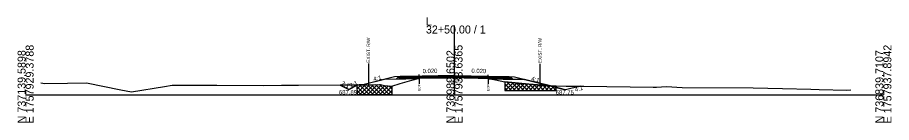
# Model space of a CAD drawing. Extents: x -26 to 4303, y -10 to 9577.
# Drawn here: x 1997.2 to 2302.8, y 2490.3 to 2527 of the extents above; entities that cross this region are included whole.
import ezdxf

# ---------------------------------------------------------------- set-up
doc = ezdxf.new("R2010")
doc.units = 0
for name, color, linetype in [('Default', 7, 'Continuous'), ('Exist CMT Pavement', 7, 'Continuous'), ('Old_Level_10', 7, 'Continuous'), ('Old_Level_2', 7, 'Continuous'), ('Prop CMT Conc Surface', 7, 'Continuous'), ('Prop CMT Concrete Structures', 7, 'Continuous'), ('Prop CMT Concrete Wall', 7, 'Continuous'), ('Prop CMT Pvmt Course 1', 7, 'Continuous'), ('Prop CMT Pvmt Course 1 CG', 7, 'Continuous'), ('Prop CMT Pvmt Course 1 Wedge', 7, 'Continuous'), ('Prop CMT Pvmt Course 2', 7, 'Continuous'), ('Prop CMT Pvmt Course 2 Wedge', 7, 'Continuous'), ('Prop CMT Pvmt Course 3', 7, 'Continuous'), ('Prop CMT Pvmt Surface', 7, 'Continuous'), ('Prop CMT Pvmt Surface Shoulder', 7, 'Continuous'), ('Prop CMT Pvmt Wedge Surface 1', 7, 'Continuous'), ('Prop CMT Pvmt Wedge Surface 2', 7, 'Continuous'), ('Prop CMT Pvmt Wedge Surface 3', 7, 'Continuous'), ('Prop CMT Shld Paved Course 1', 7, 'Continuous'), ('Prop CMT Shld Paved Course 2', 7, 'Continuous'), ('Prop CMT Shld Paved Course 3', 7, 'Continuous'), ('Prop CMT Slope Grass', 7, 'Continuous'), ('Prop CMT Subgrade Earthwork', 7, 'Continuous'), ('Prop XS DDE Elevations', 7, 'Continuous'), ('Prop XS Ditch Standard Text', 7, 'Continuous'), ('Prop XS Earthwork Shape', 7, 'Continuous'), ('Prop XS SE Text', 7, 'Continuous'), ('Prop XS Side Slope Text', 7, 'Continuous'), ('Prop XS Wedging', 7, 'Continuous'), ('Scratch_Level_1', 7, 'Continuous'), ('Scratch_Level_4', 7, 'Continuous')]:
    doc.layers.add(name, color=color, linetype=linetype)

msp = doc.modelspace()

# ---------------------------------------------------------------- linework, layer by layer
at = {"layer": 'Exist CMT Pavement'}
for points in [[(2150, 2506.76), (2133, 2506.42)], [(2150, 2506.76), (2167, 2506.42)]]:
    msp.add_lwpolyline(points, dxfattribs=at)
at = {"layer": 'Old_Level_10'}
for p, q in [((2109.99, 2503.41), (2113.04, 2501.89)), ((2113.04, 2501.89), (2115.99, 2503.37)), ((2115.99, 2503.37), (2117.99, 2503.47))]:
    msp.add_line(p, q, dxfattribs=at)
at = {"layer": 'Old_Level_2'}
for p, q in [((2150, 2500), (2150, 2524.22)), ((2150, 2500), (2150, 2524.22)), ((2000, 2500), (2150, 2500)), ((2000, 2500), (2150, 2500)), ((2150, 2500), (2300, 2500)), ((2150, 2500), (2300, 2500))]:
    msp.add_line(p, q, dxfattribs=at)
at = {"layer": 'Prop CMT Conc Surface'}
for points in [[(2137.67, 2506.26), (2133, 2506.17)], [(2133, 2506.17), (2133, 2505.96)], [(2133, 2505.96), (2137.67, 2506.05)], [(2137.67, 2506.05), (2137.67, 2506.26)], [(2161.77, 2506.06), (2161.77, 2506.27)], [(2161.77, 2506.27), (2167, 2506.17)], [(2167, 2505.96), (2161.77, 2506.06)], [(2167, 2506.17), (2167, 2505.96)]]:
    msp.add_lwpolyline(points, dxfattribs=at)
at = {"layer": 'Prop CMT Concrete Structures'}
for points in [[(2150, 2506.63), (2137.67, 2506.39)], [(2150, 2506.63), (2161.77, 2506.4)], [(2133, 2506.17), (2133, 2506.42)], [(2137.67, 2506.26), (2133, 2506.17)], [(2137.67, 2506.39), (2137.67, 2506.26)], [(2161.77, 2506.4), (2161.77, 2506.27)], [(2161.77, 2506.27), (2167, 2506.17)], [(2167, 2506.17), (2167, 2506.42)]]:
    msp.add_lwpolyline(points, dxfattribs=at)
at = {"layer": 'Prop CMT Pvmt Course 1'}
for points in [[(2137.67, 2506.05), (2133, 2505.96)], [(2133, 2505.96), (2133, 2505.63)], [(2133, 2505.63), (2137.67, 2505.72)], [(2137.67, 2505.72), (2137.67, 2506.05)], [(2161.77, 2506.06), (2167, 2505.96)], [(2161.77, 2505.73), (2161.77, 2506.06)], [(2167, 2505.63), (2161.77, 2505.73)], [(2167, 2505.96), (2167, 2505.63)]]:
    msp.add_lwpolyline(points, dxfattribs=at)
at = {"layer": 'Prop CMT Pvmt Course 1 Wedge'}
for points in [[(2137.67, 2506.05), (2137.92, 2506.06), (2138.03, 2506.06), (2138.25, 2506.07), (2138.39, 2506.07), (2139.19, 2506.08), (2139.35, 2506.09), (2139.58, 2506.09), (2139.97, 2506.1), (2140.72, 2506.11), (2140.9, 2506.12), (2141.26, 2506.13), (2143.4, 2506.17), (2143.69, 2506.17), (2145.9, 2506.22), (2146.12, 2506.22), (2148.4, 2506.27), (2148.42, 2506.27), (2148.71, 2506.27), (2149.79, 2506.3), (2150, 2506.3)], [(2137.67, 2505.82), (2137.67, 2506.05)], [(2150, 2506.02), (2149.79, 2506.02), (2148.71, 2505.98), (2148.42, 2505.97), (2148.4, 2505.97), (2146.12, 2505.96), (2145.9, 2505.96), (2143.69, 2505.96), (2143.4, 2505.96), (2141.26, 2505.92), (2140.9, 2505.91), (2140.72, 2505.91), (2139.97, 2505.91), (2139.58, 2505.9), (2139.35, 2505.91), (2139.19, 2505.91), (2138.39, 2505.9), (2138.25, 2505.9), (2138.03, 2505.88), (2137.92, 2505.89), (2137.67, 2505.82)], [(2150, 2506.3), (2150, 2506.02)], [(2150, 2506.3), (2150.89, 2506.28), (2150.9, 2506.28), (2150.99, 2506.28), (2153.4, 2506.23), (2153.42, 2506.23), (2154, 2506.22), (2155.85, 2506.18), (2155.9, 2506.18), (2158.28, 2506.13), (2158.4, 2506.13), (2158.46, 2506.13), (2161.25, 2506.08), (2161.57, 2506.07), (2161.77, 2506.06)], [(2161.77, 2505.73), (2161.57, 2505.75), (2161.25, 2505.76), (2158.46, 2505.82), (2158.4, 2505.82), (2158.28, 2505.82), (2155.9, 2505.89), (2155.85, 2505.89), (2154, 2505.95), (2153.42, 2505.97), (2153.4, 2505.97), (2150.99, 2506.01), (2150.9, 2506.01), (2150.89, 2506.01), (2150, 2506.02)], [(2161.77, 2506.06), (2161.77, 2505.73)]]:
    msp.add_lwpolyline(points, dxfattribs=at)
at = {"layer": 'Prop CMT Pvmt Course 2'}
for points in [[(2133, 2506.42), (2131, 2506.38), (2130.74, 2506.12)], [(2130.74, 2506.12), (2133, 2506.17)], [(2133, 2506.17), (2133, 2506.42)], [(2167, 2506.42), (2169, 2506.38), (2169.26, 2506.12)], [(2167, 2506.17), (2167, 2506.42)], [(2169.26, 2506.12), (2167, 2506.17)]]:
    msp.add_lwpolyline(points, dxfattribs=at)
at = {"layer": 'Prop CMT Pvmt Course 2 Wedge'}
for points in [[(2131, 2506.38), (2129, 2506.22), (2117.99, 2503.47)], [(2169, 2506.38), (2171, 2506.22), (2188.87, 2501.75)], [(2194.09, 2503.05), (2188.87, 2501.75)]]:
    msp.add_lwpolyline(points, dxfattribs=at)
at = {"layer": 'Prop CMT Pvmt Course 3'}
for points in [[(2133, 2506.17), (2130.74, 2506.12), (2130.53, 2505.91)], [(2130.53, 2505.91), (2133, 2505.96)], [(2133, 2505.96), (2133, 2506.17)], [(2167, 2506.17), (2169.26, 2506.12), (2169.47, 2505.91)], [(2167, 2505.96), (2167, 2506.17)], [(2169.47, 2505.91), (2167, 2505.96)]]:
    msp.add_lwpolyline(points, dxfattribs=at)
at = {"layer": 'Prop CMT Pvmt Surface'}
for points in [[(2150, 2506.51), (2133, 2506.17)], [(2133, 2506.17), (2133, 2506.42)], [(2150, 2506.51), (2167, 2506.17)], [(2167, 2506.17), (2167, 2506.42)]]:
    msp.add_lwpolyline(points, dxfattribs=at)
at = {"layer": 'Prop CMT Pvmt Surface Shoulder'}
for points in [[(2137.67, 2505.82), (2137.92, 2505.89), (2138.03, 2505.88), (2138.25, 2505.9), (2138.39, 2505.9), (2139.19, 2505.91), (2139.35, 2505.91), (2139.58, 2505.9), (2139.97, 2505.91), (2140.72, 2505.91), (2140.9, 2505.91), (2141.26, 2505.92), (2143.4, 2505.96), (2143.69, 2505.96), (2145.9, 2505.96), (2146.12, 2505.96), (2148.4, 2505.97), (2148.42, 2505.97), (2148.71, 2505.98), (2149.79, 2506.02), (2150, 2506.02)], [(2150, 2506.02), (2150.89, 2506.01), (2150.9, 2506.01), (2150.99, 2506.01), (2153.4, 2505.97), (2153.42, 2505.97), (2154, 2505.95), (2155.85, 2505.89), (2155.9, 2505.89), (2158.28, 2505.82), (2158.4, 2505.82), (2158.46, 2505.82), (2161.25, 2505.76), (2161.57, 2505.75), (2161.77, 2505.73)]]:
    msp.add_lwpolyline(points, dxfattribs=at)
at = {"layer": 'Prop CMT Pvmt Wedge Surface 1'}
for p, q in [((2133.02, 2505.5), (2125.53, 2505.35)), ((2137.67, 2505.6), (2133.02, 2505.5)), ((2161.77, 2505.73), (2161.77, 2505.61)), ((2161.77, 2505.61), (2166.98, 2505.5)), ((2166.98, 2505.5), (2174.47, 2505.35))]:
    msp.add_line(p, q, dxfattribs=at)
msp.add_lwpolyline([(2137.67, 2505.6), (2137.67, 2505.82)], dxfattribs=at)
at = {"layer": 'Prop CMT Pvmt Wedge Surface 2'}
for points in [[(2137.67, 2506.39), (2137.92, 2506.39), (2138.03, 2506.39), (2138.25, 2506.4), (2138.39, 2506.4), (2139.19, 2506.42), (2139.35, 2506.42), (2139.58, 2506.43), (2139.97, 2506.43), (2140.72, 2506.45), (2140.9, 2506.45), (2141.26, 2506.46), (2143.4, 2506.5), (2143.69, 2506.51), (2145.9, 2506.55), (2146.12, 2506.56), (2148.4, 2506.6), (2148.42, 2506.6), (2148.71, 2506.61), (2149.79, 2506.63), (2150, 2506.63)], [(2150, 2506.63), (2150, 2506.51)], [(2150, 2506.63), (2150.89, 2506.62), (2150.9, 2506.62), (2150.99, 2506.61), (2153.4, 2506.57), (2153.42, 2506.57), (2154, 2506.55), (2155.85, 2506.52), (2155.9, 2506.52), (2158.28, 2506.47), (2158.4, 2506.47), (2158.46, 2506.46), (2161.25, 2506.41), (2161.57, 2506.4), (2161.77, 2506.4)], [(2150, 2506.51), (2149.79, 2506.5), (2148.71, 2506.48), (2148.42, 2506.48), (2148.4, 2506.48), (2146.12, 2506.43), (2145.9, 2506.43), (2143.69, 2506.38), (2143.4, 2506.38), (2141.26, 2506.33), (2140.9, 2506.33), (2140.72, 2506.32), (2139.97, 2506.31), (2139.58, 2506.3), (2139.35, 2506.3), (2139.19, 2506.29), (2138.39, 2506.28), (2138.25, 2506.27), (2138.03, 2506.27), (2137.92, 2506.27), (2137.67, 2506.26)], [(2137.67, 2506.26), (2137.67, 2506.39)], [(2161.77, 2506.27), (2161.57, 2506.28), (2161.25, 2506.28), (2158.46, 2506.34), (2158.4, 2506.34), (2158.28, 2506.34), (2155.9, 2506.39), (2155.85, 2506.39), (2154, 2506.43), (2153.42, 2506.44), (2153.4, 2506.44), (2150.99, 2506.49), (2150.9, 2506.49), (2150.89, 2506.49), (2150, 2506.51)], [(2161.77, 2506.4), (2161.77, 2506.27)]]:
    msp.add_lwpolyline(points, dxfattribs=at)
at = {"layer": 'Prop CMT Pvmt Wedge Surface 3'}
for points in [[(2137.67, 2506.26), (2137.92, 2506.27), (2138.03, 2506.27), (2138.25, 2506.27), (2138.39, 2506.28), (2139.19, 2506.29), (2139.35, 2506.3), (2139.58, 2506.3), (2139.97, 2506.31), (2140.72, 2506.32), (2140.9, 2506.33), (2141.26, 2506.33), (2143.4, 2506.38), (2143.69, 2506.38), (2145.9, 2506.43), (2146.12, 2506.43), (2148.4, 2506.48), (2148.42, 2506.48), (2148.71, 2506.48), (2149.79, 2506.5), (2150, 2506.51)], [(2150, 2506.3), (2149.79, 2506.3), (2148.71, 2506.27), (2148.42, 2506.27), (2148.4, 2506.27), (2146.12, 2506.22), (2145.9, 2506.22), (2143.69, 2506.17), (2143.4, 2506.17), (2141.26, 2506.13), (2140.9, 2506.12), (2140.72, 2506.11), (2139.97, 2506.1), (2139.58, 2506.09), (2139.35, 2506.09), (2139.19, 2506.08), (2138.39, 2506.07), (2138.25, 2506.07), (2138.03, 2506.06), (2137.92, 2506.06), (2137.67, 2506.05)], [(2137.67, 2506.05), (2137.67, 2506.26)], [(2150, 2506.51), (2150, 2506.3)], [(2150, 2506.51), (2150.89, 2506.49), (2150.9, 2506.49), (2150.99, 2506.49), (2153.4, 2506.44), (2153.42, 2506.44), (2154, 2506.43), (2155.85, 2506.39), (2155.9, 2506.39), (2158.28, 2506.34), (2158.4, 2506.34), (2158.46, 2506.34), (2161.25, 2506.28), (2161.57, 2506.28), (2161.77, 2506.27)], [(2161.77, 2506.06), (2161.57, 2506.07), (2161.25, 2506.08), (2158.46, 2506.13), (2158.4, 2506.13), (2158.28, 2506.13), (2155.9, 2506.18), (2155.85, 2506.18), (2154, 2506.22), (2153.42, 2506.23), (2153.4, 2506.23), (2150.99, 2506.28), (2150.9, 2506.28), (2150.89, 2506.28), (2150, 2506.3)], [(2161.77, 2506.27), (2161.77, 2506.06)]]:
    msp.add_lwpolyline(points, dxfattribs=at)
at = {"layer": 'Prop CMT Shld Paved Course 1'}
for points in [[(2133, 2505.96), (2133, 2506.42)], [(2150, 2506.3), (2133, 2505.96)], [(2150, 2506.3), (2167, 2505.96)], [(2167, 2505.96), (2167, 2506.42)]]:
    msp.add_lwpolyline(points, dxfattribs=at)
at = {"layer": 'Prop CMT Shld Paved Course 2'}
for points in [[(2133, 2506.42), (2131, 2506.38)], [(2167, 2506.42), (2169, 2506.38)]]:
    msp.add_lwpolyline(points, dxfattribs=at)
at = {"layer": 'Prop CMT Shld Paved Course 3'}
for points in [[(2150, 2506.76), (2133, 2506.42)], [(2137.67, 2506.39), (2150, 2506.63)], [(2150, 2506.51), (2150, 2506.76)], [(2150, 2506.76), (2167, 2506.42)], [(2150, 2506.63), (2150, 2506.51), (2150, 2506.51)], [(2161.77, 2506.4), (2150, 2506.63)], [(2133, 2506.42), (2133, 2506.17)], [(2133, 2506.17), (2137.67, 2506.26)], [(2137.67, 2506.26), (2137.67, 2506.39)], [(2161.77, 2506.27), (2161.77, 2506.4)], [(2167, 2506.17), (2161.77, 2506.27)], [(2167, 2506.42), (2167, 2506.17)]]:
    msp.add_lwpolyline(points, dxfattribs=at)
at = {"layer": 'Prop CMT Slope Grass'}
msp.add_lwpolyline([(2005.29, 2504.23), (2006.72, 2504), (2014.67, 2504.04), (2021.26, 2504.14), (2033.32, 2501.73), (2037.01, 2501), (2048.53, 2502.88), (2051.25, 2503.35), (2066.91, 2503.34), (2083.35, 2503.25), (2089.49, 2503.35), (2095.4, 2503.34), (2116.71, 2503.44), (2124.07, 2503.57), (2125.5, 2503.28), (2128.09, 2503), (2131.01, 2503.96), (2135.11, 2505.1), (2137.3, 2505.72), (2137.92, 2505.89), (2138.25, 2505.9), (2139.58, 2505.9), (2139.97, 2505.91), (2140.9, 2505.91), (2141.26, 2505.92), (2143.4, 2505.96), (2145.9, 2505.96), (2148.71, 2505.98), (2149.79, 2506.02), (2150.99, 2506.01), (2153.42, 2505.97), (2154, 2505.95), (2155.9, 2505.89), (2158.46, 2505.82), (2161.25, 2505.76), (2161.8, 2505.73), (2164.3, 2505.2), (2167.61, 2504.47), (2173.4, 2503.99), (2182.67, 2503.08), (2189, 2503.01), (2195.18, 2503.06), (2219.48, 2502.71), (2220.08, 2502.71), (2220.65, 2502.69), (2224.16, 2502.85), (2229.61, 2502.55), (2254.42, 2502.42), (2264.66, 2502.16), (2274.63, 2501.96), (2277.56, 2501.9), (2287.17, 2501.6), (2288.63, 2501.71)], dxfattribs=at)
at = {"layer": 'Prop CMT Subgrade Earthwork'}
for points in [[(2133, 2505.96), (2130.53, 2505.91), (2130.03, 2505.9), (2129.69, 2505.56)], [(2133, 2505.63), (2133, 2505.96)], [(2167, 2505.96), (2169.47, 2505.91), (2169.97, 2505.9), (2170.31, 2505.56)], [(2167, 2505.63), (2167, 2505.96)], [(2170.31, 2505.56), (2167, 2505.63)]]:
    msp.add_lwpolyline(points, dxfattribs=at)
at = {"layer": 'Prop XS DDE Elevations'}
for points in [[(2133.02, 2505.5), (2125.53, 2505.35), (2117.99, 2503.47), (2124.07, 2503.57), (2125.5, 2503.28), (2128.09, 2503), (2131.01, 2503.96), (2135.11, 2505.1), (2136.78, 2505.58)], [(2137.67, 2505.6), (2136.78, 2505.58), (2137.3, 2505.72), (2137.67, 2505.82)], [(2138.03, 2505.88), (2138.25, 2505.9), (2137.92, 2505.89)], [(2139.35, 2505.91), (2139.58, 2505.9), (2138.25, 2505.9), (2138.39, 2505.9), (2139.19, 2505.91)], [(2139.97, 2505.91), (2140.9, 2505.91), (2140.72, 2505.91)], [(2143.69, 2505.96), (2145.9, 2505.96), (2143.4, 2505.96)], [(2146.12, 2505.96), (2148.71, 2505.98), (2148.42, 2505.97), (2148.4, 2505.97)], [(2149.79, 2506.02), (2150.99, 2506.01), (2150.89, 2506.01), (2150, 2506.02)], [(2158.28, 2505.82), (2158.4, 2505.82), (2158.46, 2505.82), (2155.9, 2505.89)], [(2161.25, 2505.76), (2161.77, 2505.73), (2161.57, 2505.75)], [(2161.77, 2505.73), (2161.8, 2505.73), (2162.46, 2505.59), (2161.77, 2505.61)], [(2162.46, 2505.59), (2164.3, 2505.2), (2167.61, 2504.47), (2173.4, 2503.99), (2182.67, 2503.08), (2183.58, 2503.07), (2174.47, 2505.35), (2166.98, 2505.5)], [(2183.58, 2503.07), (2189, 2503.01), (2194.09, 2503.05), (2188.87, 2501.75)]]:
    msp.add_lwpolyline(points, close=True, dxfattribs=at)
at = {"layer": 'Prop XS Ditch Standard Text'}
for p, q in [((2119.9, 2510.9), (2119.9, 2503.5)), ((2179.9, 2510.76), (2179.9, 2503.35)), ((2137.67, 2505.82), (2137.67, 2503.77)), ((2161.77, 2505.73), (2161.77, 2503.68))]:
    msp.add_line(p, q, dxfattribs=at)
at = {"layer": 'Prop XS Earthwork Shape'}
for points in [[(2115.99, 2503.37), (2117.99, 2503.47), (2116.71, 2503.44), (2109.99, 2503.41), (2113.04, 2501.89)], [(2109.99, 2503.41), (2116.71, 2503.44), (2117.99, 2503.47), (2115.99, 2503.37), (2113.04, 2501.89)]]:
    msp.add_lwpolyline(points, close=True, dxfattribs=at)
at = {"layer": 'Prop XS Wedging'}
for p, q in [((2137.67, 2505.82), (2137.67, 2507.04)), ((2161.77, 2505.73), (2161.77, 2506.95)), ((2137.67, 2506.26), (2150, 2506.51)), ((2137.67, 2506.39), (2137.67, 2506.26)), ((2137.67, 2506.26), (2137.67, 2505.82)), ((2137.67, 2505.82), (2137.92, 2505.89)), ((2137.92, 2505.89), (2138.25, 2505.9)), ((2149.79, 2506.02), (2150, 2506.02)), ((2150, 2506.51), (2150, 2506.51)), ((2150, 2506.51), (2150, 2506.51)), ((2150, 2506.51), (2161.77, 2506.27)), ((2150, 2506.51), (2150, 2506.51)), ((2161.77, 2506.27), (2150, 2506.51)), ((2154, 2505.95), (2155.85, 2505.89)), ((2155.85, 2505.89), (2155.9, 2505.89)), ((2161.77, 2506.27), (2161.77, 2506.4)), ((2161.77, 2505.73), (2161.77, 2506.27))]:
    msp.add_line(p, q, dxfattribs=at)
for points in [[(2150, 2506.63), (2133, 2506.29)], [(2150, 2506.63), (2150, 2506.63), (2137.67, 2506.39)], [(2150, 2506.63), (2167, 2506.29)], [(2161.77, 2506.4), (2150, 2506.63), (2150, 2506.63)], [(2150, 2506.51), (2133, 2506.17)], [(2150, 2506.51), (2150, 2506.51), (2137.67, 2506.26)], [(2138.25, 2505.9), (2138.39, 2505.9), (2139.19, 2505.91), (2139.35, 2505.91), (2139.58, 2505.9), (2139.97, 2505.91), (2140.72, 2505.91), (2140.9, 2505.91), (2141.26, 2505.92), (2143.4, 2505.96), (2143.69, 2505.96), (2145.9, 2505.96)], [(2145.9, 2505.96), (2146.12, 2505.96), (2148.71, 2505.98), (2149.79, 2506.02)], [(2150, 2506.51), (2167, 2506.17)], [(2150, 2506.51), (2150, 2506.51)], [(2150, 2506.51), (2150, 2506.51)], [(2150, 2506.02), (2150.89, 2506.01), (2150.9, 2506.01), (2150.99, 2506.01), (2153.4, 2505.97), (2153.42, 2505.97), (2154, 2505.95)], [(2155.9, 2505.89), (2158.28, 2505.82), (2158.4, 2505.82), (2158.46, 2505.82), (2161.25, 2505.76)], [(2161.25, 2505.76), (2161.57, 2505.75), (2161.77, 2505.73)]]:
    msp.add_lwpolyline(points, dxfattribs=at)
at = {"layer": 'Scratch_Level_1'}
for points in [[(2128.09, 2503), (2128.09, 2500), (2116.03, 2500), (2115.99, 2503.44), (2118.73, 2503.48), (2121.69, 2503.53), (2123.81, 2503.57), (2124.07, 2503.57), (2125.5, 2503.28)], [(2167.61, 2504.47), (2167.61, 2501.47), (2185.57, 2501.47), (2185.58, 2503.05), (2183.58, 2503.07), (2175.97, 2503.74)]]:
    msp.add_lwpolyline(points, close=True, dxfattribs=at)
at = {"layer": 'Scratch_Level_4'}
for p, q in [((2118.15, 2500), (2121.68, 2503.53)), ((2119.56, 2500), (2123.12, 2503.56)), ((2122.33, 2503.54), (2125.88, 2500)), ((2123.72, 2503.57), (2127.29, 2500)), ((2167.61, 2504.2), (2167.87, 2504.45)), ((2167.61, 2502.78), (2169.17, 2504.34)), ((2167.61, 2503.84), (2169.98, 2501.47)), ((2167.72, 2501.47), (2170.47, 2504.22)), ((2168.47, 2504.4), (2171.39, 2501.47)), ((2169.13, 2501.47), (2171.77, 2504.11)), ((2170.02, 2504.26), (2172.81, 2501.47)), ((2170.55, 2501.47), (2173.07, 2503.99)), ((2171.16, 2504.18), (2171.28, 2504.06)), ((2171.57, 2504.13), (2174.22, 2501.47)), ((2171.96, 2501.47), (2174.37, 2503.88)), ((2173.12, 2503.99), (2175.63, 2501.47)), ((2173.38, 2501.47), (2175.67, 2503.77)), ((2174.67, 2503.85), (2177.05, 2501.47)), ((2174.79, 2501.47), (2176.97, 2503.65)), ((2176.2, 2501.47), (2178.27, 2503.54)), ((2176.22, 2503.72), (2178.46, 2501.47)), ((2177.77, 2503.58), (2179.88, 2501.47)), ((2116, 2502.81), (2118.8, 2500)), ((2116.01, 2502.1), (2117.36, 2503.46)), ((2116.02, 2500.71), (2118.8, 2503.48)), ((2116.02, 2501.38), (2117.39, 2500)), ((2116.73, 2500), (2120.24, 2503.51)), ((2116.77, 2503.45), (2120.22, 2500)), ((2118.16, 2503.47), (2121.63, 2500)), ((2119.55, 2503.49), (2123.05, 2500)), ((2120.94, 2503.52), (2124.46, 2500)), ((2120.97, 2500), (2124.47, 2503.49)), ((2122.39, 2500), (2125.66, 2503.27)), ((2123.8, 2500), (2126.93, 2503.13)), ((2125.22, 2500), (2128.09, 2502.87)), ((2125.4, 2503.3), (2128.09, 2500.61)), ((2126.63, 2500), (2128.09, 2501.46)), ((2127, 2503.12), (2128.09, 2502.03)), ((2167.61, 2502.42), (2168.56, 2501.47)), ((2177.62, 2501.47), (2179.57, 2503.42)), ((2179.03, 2501.47), (2180.87, 2503.31)), ((2179.32, 2503.45), (2181.29, 2501.47)), ((2180.45, 2501.47), (2182.17, 2503.2)), ((2180.87, 2503.31), (2182.7, 2501.47)), ((2181.86, 2501.47), (2183.47, 2503.08)), ((2182.42, 2503.17), (2184.12, 2501.47)), ((2183.28, 2501.47), (2184.86, 2503.06)), ((2183.94, 2503.07), (2185.53, 2501.47)), ((2184.69, 2501.47), (2185.58, 2502.36)), ((2185.37, 2503.05), (2185.58, 2502.84)), ((2128.05, 2500), (2128.09, 2500.05))]:
    msp.add_line(p, q, dxfattribs=at)

# ---------------------------------------------------------------- texts
at = {"layer": 'Default'}
msp.add_text('-', height=0.0001, dxfattribs=at).set_placement((2000, 2500))
at = {"layer": 'Old_Level_2'}
for s, p in [('L', (2140, 2524.22)), ('L', (2140, 2524.22)), ('32+50.00 / 1', (2140, 2521.42)), ('32+50.00 / 1', (2140, 2521.42))]:
    msp.add_text(s, height=2.8, dxfattribs=at).set_placement(p)
for s, p in [('E 1757929.3788', (2002.8, 2490)), ('E 1757929.3788', (2002.8, 2490)), ('E 1757933.6365', (2152.8, 2490)), ('E 1757933.6365', (2152.8, 2490)), ('E 1757937.8942', (2302.8, 2490)), ('E 1757937.8942', (2302.8, 2490)), ('N 737139.5898', (2000, 2490)), ('N 737139.5898', (2000, 2490)), ('N 736989.6502', (2150, 2490)), ('N 736989.6502', (2150, 2490)), ('N 736839.7107', (2300, 2490)), ('N 736839.7107', (2300, 2490))]:
    msp.add_text(s, height=2.8, rotation=90, dxfattribs=at).set_placement(p)
at = {"layer": 'Prop CMT Concrete Wall'}
for rotation, p in [(334.1383, (2110.26, 2503.55)), (25.8617, (2113.69, 2502.47))]:
    msp.add_text('2:1', height=1.5, rotation=rotation, dxfattribs=at).set_placement(p)
for s, p in [('687.89', (2109.58, 2500.13)), ('687.75', (2185.41, 2500.1))]:
    msp.add_text(s, height=1.5, dxfattribs=at).set_placement(p)
at = {"layer": 'Prop CMT Pvmt Course 1 CG'}
msp.add_text('692.02', height=1, dxfattribs=at).set_placement((2147.89, 2504.02))
at = {"layer": 'Prop XS Ditch Standard Text'}
for s, height, p in [('EXIST. R/W', 1.181, (2120.49, 2511.2)), ('EXIST. R/W', 1.181, (2180.49, 2511.06)), ('EOP', 0.787, (2138.07, 2501.37)), ('EOP', 0.787, (2162.16, 2501.29))]:
    msp.add_text(s, height=height, rotation=90, dxfattribs=at).set_placement(p)
at = {"layer": 'Prop XS SE Text'}
for rotation, p in [(1.1458, (2138.86, 2507.54)), (358.8542, (2155.9, 2507.64))]:
    msp.add_text('0.020', height=1.5, rotation=rotation, dxfattribs=at).set_placement(p)
at = {"layer": 'Prop XS Side Slope Text'}
for rotation, p in [(14.0362, (2121.8, 2504.72)), (345.9638, (2176.74, 2505.01)), (14.0362, (2192.25, 2501.05))]:
    msp.add_text('4:1', height=1.5, rotation=rotation, dxfattribs=at).set_placement(p)

doc.saveas('drawing.dxf')
